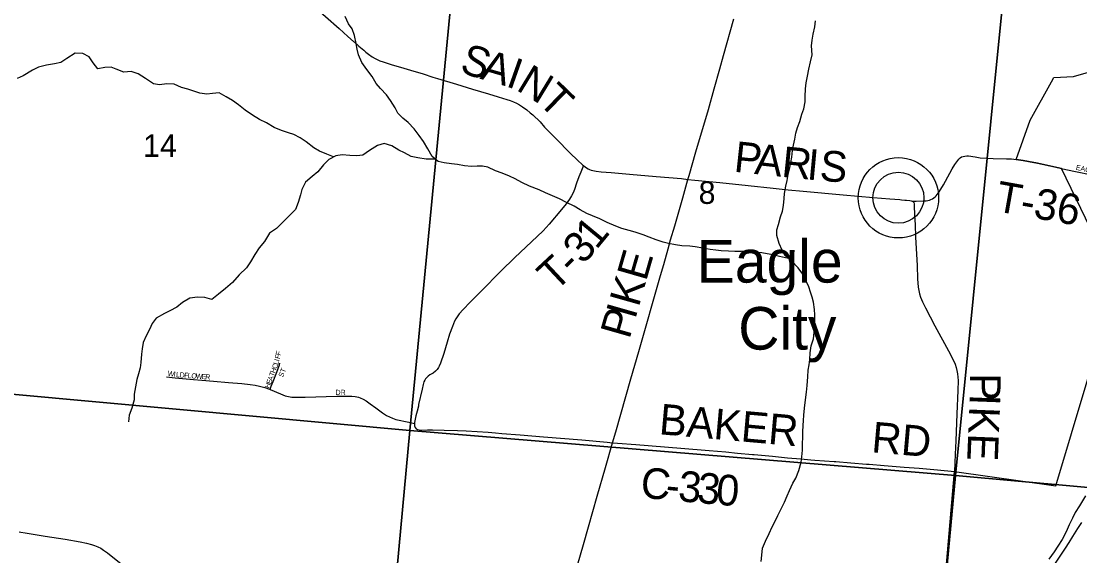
# Model space of a CAD drawing. Extents: x 1410790 to 1770854, y 566777 to 831614.
# Drawn here: x 1585877 to 1596228, y 719313 to 724545 of the extents above; entities that cross this region are included whole.
import ezdxf

# ---------------------------------------------------------------- set-up
doc = ezdxf.new("R2010")
doc.units = 0
for name, color, linetype in [('GM_X_City_Street', 7, 'Continuous'), ('GM_X_City_Street_Text', 7, 'Continuous'), ('GM_X_Corporation', 7, 'Continuous'), ('GM_X_County_Road', 7, 'Continuous'), ('GM_X_County_Road_Text', 7, 'Continuous'), ('GM_X_Major_River', 7, 'Continuous'), ('GM_X_Minor_River', 7, 'Continuous'), ('GM_X_Section', 7, 'Continuous'), ('GM_X_Section_Text', 7, 'Continuous'), ('GM_X_Township_Road', 7, 'Continuous'), ('GM_X_Township_Road_Text', 7, 'Continuous'), ('GM_X_Township_Subdivision', 7, 'Continuous'), ('GM_X_Township_Subdivision_Text', 7, 'Continuous'), ('GM_X_Unincorporated', 7, 'Continuous'), ('GM_X_Unincorporated_Location', 7, 'Continuous'), ('GM_X_Unincorporated_Text', 7, 'Continuous')]:
    doc.layers.add(name, color=color, linetype=linetype)

msp = doc.modelspace()

# ---------------------------------------------------------------- linework, layer by layer
at = {"layer": 'GM_X_City_Street'}
msp.add_lwpolyline([(1596090, 723095), (1596441, 723021), (1596529, 723002), (1596674, 722972), (1596834, 722938), (1596979, 722907), (1597122, 722873), (1597297, 722829), (1597379, 722809)], dxfattribs=at)
at = {"layer": 'GM_X_Corporation'}
for points in [[(1596379, 722422), (1596050, 723104), (1595815, 723154), (1595673, 723182), (1595607, 723192), (1595675, 723384), (1595743, 723577), (1595952, 723951), (1595973, 723994), (1596166, 724005), (1596314, 724046)], [(1594917, 719153), (1595002, 720139), (1595995, 720000), (1596444, 721501)]]:
    msp.add_lwpolyline(points, dxfattribs=at)
at = {"layer": 'GM_X_County_Road'}
for points in [[(1588458, 724919), (1588475, 724912), (1588498, 724898), (1588514, 724885), (1588537, 724866), (1588587, 724824), (1588648, 724772), (1588782, 724653), (1588853, 724591), (1588985, 724472), (1589071, 724396), (1589127, 724346)], [(1592396, 722997), (1592407, 723035), (1592475, 723266), (1592596, 723681), (1592653, 723882), (1592707, 724079), (1592744, 724208), (1592846, 724567)], [(1589127, 724346), (1589132, 724341), (1589179, 724300), (1589226, 724260), (1589248, 724241), (1589274, 724221), (1589308, 724197), (1589338, 724179), (1589365, 724166), (1589385, 724158), (1589415, 724147), (1589494, 724122), (1589619, 724085), (1589682, 724066), (1589807, 724028), (1589901, 723998), (1589948, 723984), (1590134, 723927), (1590289, 723880), (1590445, 723833), (1590541, 723804), (1590625, 723780), (1590659, 723768), (1590689, 723755), (1590719, 723742), (1590748, 723725), (1590778, 723708), (1590821, 723676), (1590855, 723648), (1590880, 723627), (1590950, 723559), (1590995, 723508), (1591108, 723392), (1591246, 723253), (1591317, 723184), (1591365, 723139), (1591375, 723131)], [(1591375, 723131), (1591391, 723118), (1591405, 723109), (1591419, 723101), (1591435, 723094), (1591450, 723088), (1591466, 723084), (1591499, 723077), (1591548, 723071), (1591646, 723063), (1591826, 723048), (1592087, 723026), (1592332, 723004), (1592396, 722997)], [(1592202, 722316), (1592226, 722404), (1592267, 722543), (1592345, 722816), (1592396, 722997)], [(1592396, 722997), (1592462, 722990), (1592707, 722967), (1592984, 722938), (1593228, 722911), (1593375, 722896), (1593522, 722882), (1593913, 722846), (1594207, 722821), (1594371, 722807), (1594468, 722799), (1594484, 722798), (1594517, 722795), (1594533, 722794), (1594565, 722791), (1594580, 722788), (1594588, 722784)], [(1594588, 722784), (1594594, 722781), (1594595, 722781), (1594604, 722772), (1594608, 722759), (1594608, 722743), (1594612, 722642), (1594617, 722554), (1594622, 722432), (1594636, 722154), (1594642, 722023), (1594648, 721941), (1594653, 721908), (1594661, 721876), (1594671, 721844), (1594690, 721798), (1594719, 721739), (1594810, 721565), (1594943, 721320), (1594995, 721218), (1595008, 721188), (1595018, 721157), (1595026, 721126), (1595033, 721094), (1595036, 721062), (1595038, 721029), (1595036, 720931), (1595026, 720702), (1595016, 720440), (1595010, 720309), (1595002, 720139)], [(1591660, 720419), (1591690, 720526), (1591839, 721046), (1591916, 721314), (1592128, 722055), (1592160, 722165), (1592202, 722316)], [(1591229, 718918), (1591258, 719021), (1591374, 719423), (1591423, 719596), (1591510, 719898), (1591591, 720179), (1591660, 720419)], [(1591660, 720419), (1591706, 720416), (1591886, 720402), (1592326, 720367), (1592604, 720344), (1592766, 720330), (1592880, 720319), (1593026, 720306)], [(1593026, 720306), (1593043, 720304), (1593223, 720288), (1593369, 720274), (1593500, 720261), (1593597, 720254), (1593636, 720251)], [(1593636, 720251), (1593825, 720237)], [(1593825, 720237), (1593842, 720236), (1593989, 720223), (1594143, 720211)], [(1594143, 720211), (1594168, 720209), (1594315, 720196), (1594510, 720181), (1594657, 720170), (1594836, 720155), (1595002, 720139)], [(1595002, 720139), (1594984, 719905), (1594967, 719709), (1594945, 719480), (1594923, 719252), (1594917, 719153), (1594915, 719087), (1594917, 719038), (1594918, 719013), (1594920, 718988), (1594927, 718939), (1594935, 718890), (1594947, 718842), (1594960, 718795), (1594976, 718748), (1594985, 718725), (1594994, 718702), (1595028, 718627), (1595072, 718539), (1595173, 718350), (1595194, 718312)]]:
    msp.add_lwpolyline(points, dxfattribs=at)
at = {"layer": 'GM_X_Major_River'}
for points in [[(1596282, 719901), (1596224, 719804), (1596184, 719738), (1596155, 719683), (1596125, 719618), (1596093, 719548), (1596055, 719473), (1596014, 719408), (1595977, 719354), (1595925, 719281)], [(1596244, 719639), (1596206, 719582), (1596156, 719503), (1596121, 719445), (1596084, 719388), (1596040, 719321), (1595988, 719242)]]:
    msp.add_lwpolyline(points, dxfattribs=at)
at = {"layer": 'GM_X_Minor_River'}
for points in [[(1593379, 722224), (1593293, 722241), (1593227, 722257), (1593172, 722268), (1593118, 722278), (1593062, 722284), (1592994, 722293), (1592920, 722291), (1592856, 722292), (1592792, 722296), (1592722, 722299), (1592670, 722303), (1592615, 722312), (1592543, 722324), (1592467, 722337), (1592415, 722343), (1592335, 722346), (1592273, 722356), (1592206, 722369), (1592154, 722381), (1592084, 722404), (1592018, 722430), (1591959, 722455), (1591879, 722479), (1591823, 722496), (1591749, 722516), (1591690, 722539), (1591606, 722574), (1591534, 722612), (1591463, 722641), (1591409, 722663), (1591341, 722698), (1591284, 722734), (1591210, 722771), (1591140, 722805), (1591073, 722836), (1591003, 722864), (1590941, 722893), (1590848, 722931), (1590772, 722966), (1590708, 723001), (1590653, 723027), (1590581, 723058), (1590513, 723082), (1590441, 723115), (1590388, 723125), (1590334, 723125), (1590280, 723122), (1590210, 723130), (1590144, 723143), (1590084, 723149), (1590014, 723158), (1589955, 723172), (1589895, 723221), (1589854, 723297), (1589810, 723367), (1589767, 723426), (1589719, 723492), (1589660, 723553), (1589608, 723595), (1589561, 723646), (1589533, 723698), (1589488, 723770), (1589450, 723825), (1589389, 723885), (1589347, 723935), (1589308, 724002), (1589258, 724072), (1589209, 724141), (1589175, 724217), (1589162, 724271), (1589152, 724325), (1589135, 724403), (1589113, 724470), (1589078, 724520), (1589046, 724590)], [(1593531, 720691), (1593536, 720759), (1593546, 720839), (1593555, 720915), (1593563, 720981), (1593570, 721065), (1593573, 721129), (1593581, 721181), (1593587, 721235), (1593592, 721301), (1593602, 721369), (1593623, 721437), (1593631, 721499), (1593634, 721567), (1593636, 721617), (1593636, 721670), (1593635, 721724), (1593623, 721794), (1593612, 721844), (1593594, 721894), (1593579, 721944), (1593547, 722013), (1593510, 722081), (1593474, 722131), (1593409, 722200), (1593349, 722248), (1593318, 722303), (1593288, 722371), (1593267, 722449), (1593267, 722503), (1593282, 722555), (1593302, 722629), (1593320, 722685), (1593331, 722741), (1593337, 722809), (1593342, 722859), (1593354, 722929), (1593365, 722985), (1593377, 723045), (1593389, 723097), (1593402, 723161), (1593412, 723213), (1593419, 723281), (1593427, 723333), (1593440, 723389), (1593452, 723449), (1593468, 723503), (1593489, 723563), (1593511, 723636), (1593528, 723688), (1593542, 723756), (1593543, 723808), (1593545, 723882), (1593552, 723942), (1593566, 724008), (1593579, 724076), (1593595, 724146), (1593610, 724216), (1593606, 724304), (1593611, 724358), (1593621, 724416), (1593636, 724490), (1593644, 724548)], [(1588932, 723216), (1588864, 723242), (1588795, 723273), (1588739, 723305), (1588662, 723364), (1588606, 723402), (1588544, 723435), (1588491, 723451), (1588421, 723474), (1588351, 723504), (1588274, 723551), (1588208, 723583), (1588138, 723624), (1588067, 723675), (1588001, 723725), (1587942, 723768), (1587882, 723806), (1587812, 723845), (1587746, 723837), (1587692, 723829), (1587623, 723840), (1587507, 723881), (1587445, 723897), (1587374, 723928), (1587302, 723932), (1587230, 723923), (1587170, 723931), (1587092, 723984), (1587019, 724031), (1586953, 724053), (1586881, 724046), (1586807, 724074), (1586756, 724095), (1586696, 724091), (1586626, 724077), (1586580, 724138), (1586543, 724196), (1586481, 724229), (1586405, 724233), (1586323, 724180), (1586265, 724140), (1586201, 724127), (1586123, 724115), (1586047, 724096), (1585986, 724066), (1585896, 724009), (1585836, 723985)], [(1589928, 723194), (1589837, 723195), (1589755, 723208), (1589691, 723222), (1589624, 723257), (1589570, 723283), (1589500, 723324), (1589427, 723348), (1589360, 723329), (1589284, 723279), (1589216, 723234), (1589158, 723226), (1589090, 723231), (1589014, 723237), (1588952, 723226), (1588884, 723192), (1588832, 723138), (1588777, 723071), (1588723, 723025), (1588657, 722968), (1588620, 722898), (1588608, 722844), (1588585, 722772), (1588559, 722702), (1588490, 722634), (1588424, 722567), (1588372, 722515), (1588305, 722472), (1588257, 722388), (1588205, 722326), (1588162, 722261), (1588118, 722191), (1588079, 722131), (1588009, 722063), (1587942, 721988), (1587876, 721928), (1587806, 721875), (1587741, 721821), (1587674, 721840), (1587600, 721844), (1587526, 721835), (1587454, 721793), (1587399, 721748), (1587329, 721710), (1587279, 721684), (1587195, 721639), (1587158, 721587), (1587130, 721529), (1587098, 721466), (1587071, 721400), (1587059, 721338), (1587052, 721286), (1587046, 721206), (1587041, 721154), (1587025, 721094), (1587006, 721038), (1586994, 720966), (1586983, 720894), (1586981, 720840), (1586960, 720758), (1586934, 720690), (1586926, 720626)], [(1593113, 719257), (1593120, 719321), (1593126, 719389), (1593153, 719457), (1593189, 719531), (1593220, 719596), (1593248, 719652), (1593274, 719708), (1593339, 719840), (1593366, 719900), (1593390, 719954), (1593422, 720023), (1593451, 720075), (1593479, 720149), (1593504, 720231), (1593510, 720283), (1593515, 720349), (1593517, 720413), (1593520, 720471), (1593520, 720527), (1593523, 720589), (1593527, 720639), (1593531, 720691)]]:
    msp.add_lwpolyline(points, dxfattribs=at)
at = {"layer": 'GM_X_Section'}
for points in [[(1590180, 725772), (1589676, 720539), (1584283, 721032), (1584812, 726254)], [(1595530, 725299), (1595013, 720101), (1589676, 720539), (1590180, 725772)], [(1600834, 724846), (1600348, 719616), (1595013, 720101), (1595530, 725299)], [(1584283, 721032), (1589676, 720539), (1589195, 715319), (1583863, 715804)], [(1589676, 720539), (1595013, 720101), (1594520, 714824), (1589195, 715319)], [(1595013, 720101), (1600348, 719616), (1599854, 714343), (1594520, 714824)]]:
    msp.add_lwpolyline(points, close=True, dxfattribs=at)
at = {"layer": 'GM_X_Township_Road'}
for points in [[(1594588, 722784), (1594629, 722785), (1594710, 722787), (1594726, 722788), (1594742, 722791), (1594757, 722795), (1594772, 722801), (1594786, 722808), (1594799, 722816), (1594812, 722825), (1594824, 722836), (1594834, 722848), (1594853, 722874), (1594894, 722944), (1594957, 723058), (1594981, 723101), (1595006, 723143), (1595024, 723170), (1595034, 723183), (1595045, 723196), (1595057, 723207), (1595072, 723217), (1595089, 723222), (1595105, 723225), (1595122, 723227), (1595139, 723226), (1595204, 723217), (1595252, 723209), (1595316, 723204), (1595381, 723201), (1595512, 723199), (1595561, 723197), (1595607, 723192), (1595673, 723182), (1595777, 723162), (1595815, 723154), (1595980, 723119), (1596050, 723104), (1596090, 723095)], [(1591375, 723131), (1591349, 723068), (1591330, 723023), (1591307, 722961), (1591286, 722899), (1591273, 722866), (1591259, 722835), (1591239, 722803), (1591205, 722757), (1591160, 722703), (1591038, 722557), (1590982, 722494), (1590923, 722437), (1590814, 722337), (1590700, 722228), (1590569, 722102), (1590371, 721901), (1590266, 721794), (1590198, 721723), (1590159, 721680), (1590145, 721661), (1590127, 721634), (1590114, 721609), (1590094, 721559), (1590066, 721481), (1590041, 721403), (1590008, 721293), (1589977, 721200), (1589964, 721169), (1589956, 721155), (1589944, 721137), (1589929, 721121), (1589904, 721102), (1589872, 721083), (1589855, 721071), (1589842, 721059), (1589831, 721046), (1589822, 721032), (1589815, 721017), (1589808, 720991), (1589797, 720945), (1589762, 720793), (1589760, 720777), (1589747, 720729), (1589734, 720682), (1589725, 720633), (1589723, 720617), (1589722, 720609)], [(1589722, 720609), (1589722, 720601), (1589723, 720584), (1589728, 720569), (1589738, 720556), (1589752, 720549), (1589768, 720545), (1589785, 720544), (1589850, 720545), (1589900, 720546), (1590014, 720544), (1590142, 720540), (1590228, 720537), (1590443, 720522), (1590516, 720516), (1590576, 720511), (1590755, 720498), (1590984, 720477), (1591360, 720447), (1591607, 720426), (1591660, 720419)], [(1585858, 719547), (1585873, 719545), (1585916, 719539), (1586014, 719523), (1586111, 719507), (1586306, 719475), (1586452, 719450), (1586516, 719437), (1586564, 719424), (1586595, 719414), (1586625, 719401), (1586654, 719387), (1586682, 719370), (1586722, 719342), (1586774, 719302), (1586851, 719237), (1586905, 719187)]]:
    msp.add_lwpolyline(points, dxfattribs=at)
at = {"layer": 'GM_X_Township_Subdivision'}
for points in [[(1588310, 720941), (1588322, 720974), (1588339, 721019), (1588375, 721112), (1588402, 721183), (1588405, 721199)], [(1587299, 721064), (1587381, 721056), (1587561, 721040), (1587642, 721033), (1587757, 721022), (1587903, 721010), (1588034, 720999), (1588116, 720991), (1588166, 720985), (1588206, 720975), (1588260, 720959), (1588306, 720943), (1588310, 720941)], [(1588310, 720941), (1588411, 720897), (1588458, 720880), (1588489, 720872), (1588522, 720867), (1588554, 720865), (1588653, 720867), (1588963, 720875), (1589062, 720877), (1589111, 720876), (1589143, 720872), (1589159, 720869), (1589175, 720865), (1589191, 720859), (1589221, 720846), (1589249, 720829), (1589290, 720802), (1589343, 720763), (1589409, 720714), (1589450, 720687), (1589479, 720672), (1589509, 720659), (1589540, 720648), (1589572, 720640), (1589636, 720627), (1589684, 720617), (1589722, 720609)]]:
    msp.add_lwpolyline(points, dxfattribs=at)
at = {"layer": 'GM_X_Unincorporated'}
for radius in [393, 249]:
    msp.add_circle((1594454, 722817), radius, dxfattribs=at)
at = {"layer": 'GM_X_Unincorporated_Location'}
msp.add_line((1594454, 722817), (1594454, 722817), dxfattribs=at)

# ---------------------------------------------------------------- texts
at = {"layer": 'GM_X_City_Street_Text'}
msp.add_text('EAGLE', height=50, rotation=347.4738, dxfattribs=at).set_placement((1596186, 723092))
at = {"layer": 'GM_X_County_Road_Text'}
for s, rotation, p in [('S', 342.112, (1590154, 724048)), ('A', 343.8788, (1590356, 723983)), ('I', 340.5751, (1590606, 723911)), ('N', 328.6333, (1590707, 723877)), ('T', 315.9667, (1590919, 723750)), ('P', 353.8639, (1592838, 723073)), ('A', 353.8696, (1593040, 723051)), ('R', 354.2109, (1593304, 723023)), ('I', 354.6816, (1593552, 722997)), ('S', 355.0563, (1593677, 722986)), ('E', 73.9062, (1591986, 721992)), ('K', 74.0506, (1591914, 721739)), ('P', 74.0539, (1591824, 721426)), ('I', 74.0578, (1591880, 721620)), ('P', 269.8717, (1595153, 721100)), ('BAKER', 354.9861, (1592107, 720504)), ('I', 267.8607, (1595152, 720901)), ('K', 267.7153, (1595148, 720778)), ('RD', 355.0704, (1594184, 720328)), ('E', 267.7109, (1595137, 720514)), ('C', 354.7314, (1591925, 719884)), ('3', 354.7565, (1592293, 719850)), ('3', 354.8445, (1592478, 719833)), ('0', 355.1333, (1592663, 719816)), ('-', 354.7408, (1592171, 719861))]:
    msp.add_text(s, height=300, rotation=rotation, dxfattribs=at).set_placement(p)
at = {"layer": 'GM_X_Section_Text'}
for s, p in [('14', (1587069, 723217)), ('8', (1592501, 722757))]:
    msp.add_text(s, height=221, rotation=0, dxfattribs=at).set_placement(p)
at = {"layer": 'GM_X_Township_Road_Text'}
for s, rotation, p in [('T-36', 349.8728, (1595392, 722688)), ('1', 50.4393, (1591500, 722302)), ('3', 48.9275, (1591373, 722156)), ('T', 43.0815, (1591099, 721891)), ('-', 45.2371, (1591272, 722053))]:
    msp.add_text(s, height=300, rotation=rotation, dxfattribs=at).set_placement(p)
at = {"layer": 'GM_X_Township_Subdivision_Text'}
for s, rotation, p in [('F', 75.9836, (1588412, 721270)), ('L', 73.975, (1588388, 721179)), ('I', 75.7841, (1588398, 721214)), ('F', 75.9703, (1588404, 721236)), ('W', 350.0982, (1587306, 721077)), ('I', 352.4859, (1587365, 721067)), ('L', 354.8459, (1587389, 721063)), ('D', 355.5898, (1587425, 721060)), ('F', 355.6073, (1587469, 721057)), ('L', 355.5971, (1587504, 721054)), ('O', 355.6016, (1587539, 721051)), ('W', 355.6028, (1587583, 721048)), ('E', 355.5969, (1587640, 721044)), ('T', 69.6901, (1588346, 721063)), ('H', 69.7343, (1588358, 721096)), ('C', 70.1332, (1588374, 721138)), ('ST', 68.2086, (1588436, 721057)), ('R', 355.5928, (1587675, 721041)), ('H', 69.7125, (1588303, 720948)), ('E', 69.7109, (1588319, 720989)), ('A', 69.7125, (1588331, 721022)), ('DR', 0, (1588950, 720888))]:
    msp.add_text(s, height=50, rotation=rotation, dxfattribs=at).set_placement(p)
at = {"layer": 'GM_X_Unincorporated_Text'}
for s, p in [('Eagle', (1592483, 721987)), ('City', (1592888, 721331))]:
    msp.add_text(s, height=417, rotation=0, dxfattribs=at).set_placement(p)

doc.saveas('drawing.dxf')
